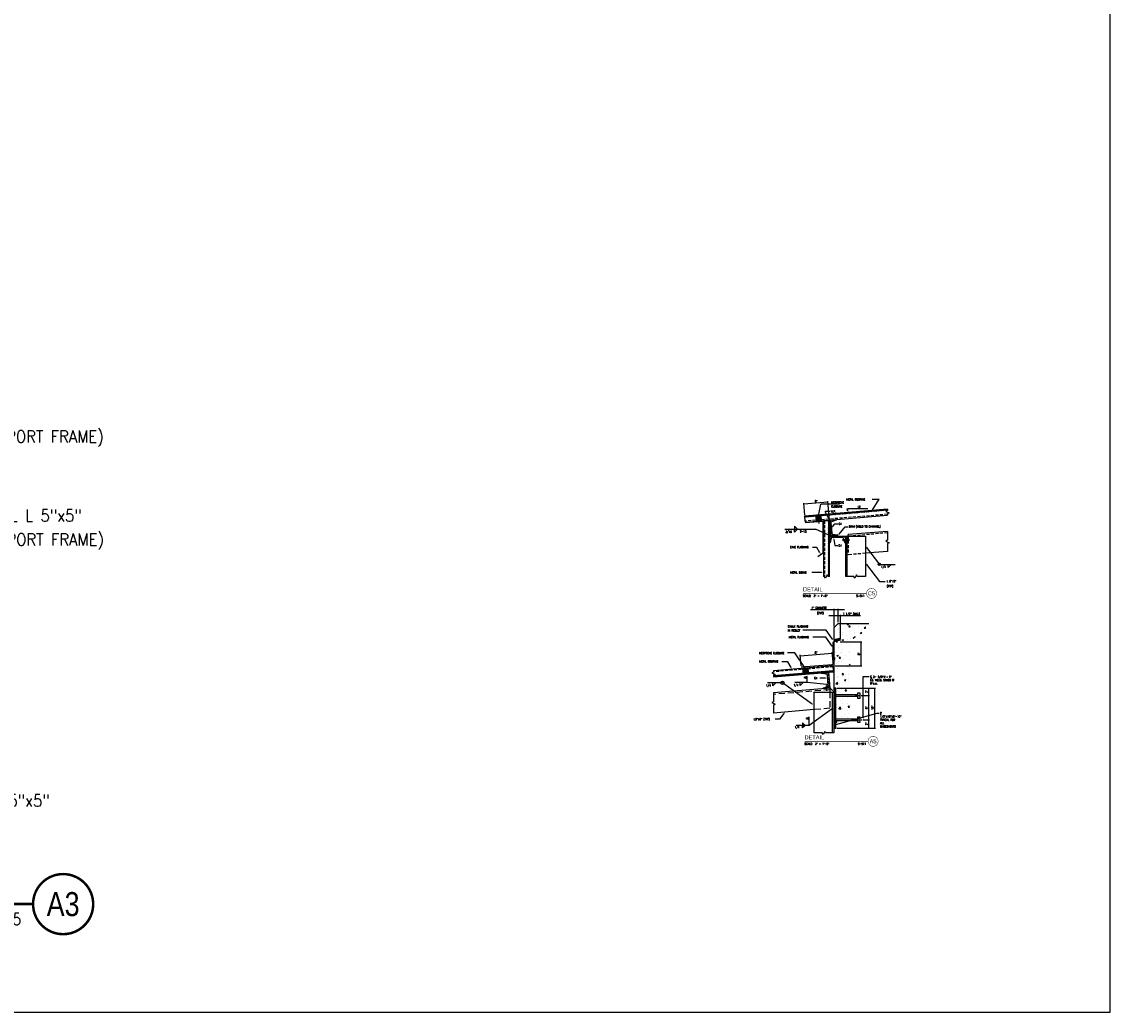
# Model space of a CAD drawing. Header units: inches. Extents: x -9715 to 32893, y -15613 to -1138.
# Tile 341 of 380: x 12573 to 12844, y -6847 to -6600. Entities that reach past the tile are written whole.
import ezdxf
from ezdxf.enums import TextEntityAlignment as Align

# ---------------------------------------------------------------- set-up
doc = ezdxf.new("R2010")
doc.units = ezdxf.units.IN
doc.header["$MEASUREMENT"] = 0
for name, pattern in [('CENTER', [2, 1.25, -0.25, 0.25, -0.25]), ('DASHED', [0.75, 0.5, -0.25]), ('HIDDEN', [0.375, 0.25, -0.125])]:
    doc.linetypes.add(name, pattern=pattern)
doc.layers.get('0').update_dxf_attribs({"color": 252})
doc.layers.get('DEFPOINTS').update_dxf_attribs({"color": 11})
for name, color, linetype in [('S-ANNO-SYMB', 2, 'Continuous'), ('S-ANNO-TEXT', 2, 'Continuous'), ('S1', 2, 'Continuous'), ('S2', 7, 'Continuous'), ('S5', 1, 'Continuous'), ('S6', 1, 'Continuous'), ('S7', 2, 'Continuous')]:
    doc.layers.add(name, color=color, linetype=linetype)
doc.styles.add('125', font='romans.shx', dxfattribs={"width": 0.8, "height": 2})
doc.styles.add('FT', font='ROMANS.shx', dxfattribs={"width": 0.8, "height": 0.125})
doc.styles.add('TT', font='swiss.ttf', dxfattribs={"width": 0.8, "height": 0.25})

# ---------------------------------------------------------------- blocks, each defined once
blk = doc.blocks.new('*X342')
at = {"color": 0}
for p, q in [((3520.9, 2168.6), (3522.2, 2169.9)), ((3521.6, 2160.4), (3531.9, 2170.7)), ((3522.9, 2144.1), (3530.1, 2151.2)), ((3541.3, 2162.4), (3551.2, 2172.3)), ((3554.6, 2166.9), (3560.8, 2173.1)), ((3523.6, 2135.9), (3530.8, 2143.1)), ((3525, 2119.6), (3532.1, 2126.7)), ((3525.7, 2111.4), (3532.8, 2118.6)), ((3527, 2095.1), (3534.1, 2102.3)), ((3527.7, 2087), (3534.8, 2094.1)), ((3532.9, 2074.5), (3543.8, 2085.4)), ((3542.5, 2075.3), (3551.4, 2084.2)), ((3561.8, 2076.9), (3566.7, 2081.7))]:
    blk.add_line(p, q, dxfattribs=at)
blk = doc.blocks.new('*X343')
at = {"color": 0}
for p, q in [((3514.8, 2131.5), (3517.1, 2133.8)), ((3514.8, 2122.7), (3520.8, 2128.7)), ((3514.8, 2118.3), (3520.8, 2124.3)), ((3514.8, 2109.4), (3520.8, 2115.4)), ((3514.8, 2105), (3520.8, 2111)), ((3514.8, 2096.2), (3520.8, 2102.2)), ((3514.8, 2091.8), (3520.8, 2097.8)), ((3514.8, 2082.9), (3520.8, 2088.9)), ((3514.8, 2078.5), (3520.8, 2084.5)), ((3514.8, 2069.7), (3520.8, 2075.7)), ((3514.8, 2065.2), (3520.8, 2071.2)), ((3514.8, 2056.4), (3520.8, 2062.4)), ((3514.8, 2052), (3520.8, 2058)), ((3514.8, 2043.1), (3520.8, 2049.1)), ((3514.8, 2038.7), (3520.8, 2044.7)), ((3514.8, 2029.9), (3520.8, 2035.9)), ((3514.8, 2025.5), (3520.8, 2031.5)), ((3514.8, 2016.6), (3520.8, 2022.6)), ((3514.8, 2012.2), (3520.8, 2018.2)), ((3514.8, 2003.4), (3520.8, 2009.4)), ((3514.8, 1998.9), (3520.8, 2004.9)), ((3514.8, 1990.1), (3520.8, 1996.1)), ((3514.8, 1985.7), (3520.8, 1991.7)), ((3514.8, 1976.8), (3520.8, 1982.8)), ((3514.8, 1972.4), (3520.8, 1978.4)), ((3514.8, 1963.6), (3520.8, 1969.6)), ((3514.8, 1959.2), (3520.8, 1965.2)), ((3514.8, 1950.3), (3520.8, 1956.3)), ((3514.8, 1945.9), (3520.8, 1951.9)), ((3514.8, 1937.1), (3520.8, 1943.1)), ((3514.8, 1932.7), (3520.8, 1938.7)), ((3514.8, 1923.8), (3520.8, 1929.8)), ((3514.8, 1919.4), (3520.8, 1925.4)), ((3514.8, 1910.6), (3520.8, 1916.6)), ((3514.8, 1906.1), (3520.8, 1912.1)), ((3514.8, 1897.3), (3520.8, 1903.3)), ((3514.8, 1892.9), (3520.8, 1898.9)), ((3514.8, 1884), (3520.8, 1890)), ((3514.8, 1879.6), (3520.8, 1885.6)), ((3514.8, 1870.8), (3520.8, 1876.8)), ((3514.8, 1866.4), (3520.8, 1872.4)), ((3514.8, 1857.5), (3520.8, 1863.5)), ((3514.8, 1853.1), (3520.8, 1859.1)), ((3514.8, 1844.3), (3520.8, 1850.3)), ((3514.8, 1839.8), (3520.8, 1845.8)), ((3516.9, 1833.1), (3520.8, 1837)), ((3520.7, 1832.5), (3520.8, 1832.6))]:
    blk.add_line(p, q, dxfattribs=at)
blk = doc.blocks.new('*X346')
at = {"color": 0}
for p, q in [((2690.1, 1837.2), (2690.4, 1837.5)), ((2693.5, 1831.7), (2700.1, 1838.3)), ((2698.3, 1832.1), (2704.9, 1838.7)), ((2707.9, 1832.9), (2714.5, 1839.5)), ((2712.8, 1833.3), (2719.3, 1839.9)), ((2722.4, 1834.1), (2729, 1840.7)), ((2727.2, 1834.5), (2733.8, 1841.1)), ((2736.9, 1835.3), (2743.4, 1841.9)), ((2741.7, 1835.7), (2748.3, 1842.3)), ((2751.3, 1836.5), (2757.9, 1843.1)), ((2756.2, 1836.9), (2762.7, 1843.5)), ((2765.8, 1837.7), (2769.1, 1841.1)), ((2769.1, 1841.1), (2772.4, 1844.3)), ((2770.6, 1838.1), (2777.2, 1844.7)), ((2780.3, 1838.9), (2786.8, 1845.5)), ((2785.1, 1839.3), (2791.7, 1845.9)), ((2794.7, 1840.1), (2801.3, 1846.7)), ((2799.6, 1840.5), (2806.1, 1847.1)), ((2809.2, 1841.3), (2815.8, 1847.9)), ((2814, 1841.7), (2820.6, 1848.3)), ((2823.7, 1842.5), (2830.2, 1849.1)), ((2828.5, 1842.9), (2832.5, 1846.9))]:
    blk.add_line(p, q, dxfattribs=at)
blk = doc.blocks.new('*X347')
at = {"color": 0}
for p, q in [((2833.7, 1848.2), (2835, 1849.5)), ((2838.1, 1843.8), (2844.7, 1850.3)), ((2842.9, 1844.2), (2849.5, 1850.7)), ((2852.6, 1845), (2859.2, 1851.5)), ((2857.4, 1845.4), (2864, 1851.9)), ((2867, 1846.2), (2873.6, 1852.7)), ((2871.9, 1846.6), (2878.4, 1853.1)), ((2881.5, 1847.4), (2888.1, 1853.9)), ((2886.3, 1847.8), (2892.9, 1854.3)), ((2896, 1848.6), (2902.5, 1855.1)), ((2900.8, 1849), (2907.4, 1855.5)), ((2910.4, 1849.8), (2917, 1856.3)), ((2915.3, 1850.2), (2921.8, 1856.7)), ((2924.9, 1851), (2931.5, 1857.6)), ((2929.7, 1851.4), (2936.3, 1858)), ((2939.4, 1852.2), (2945.9, 1858.8)), ((2944.2, 1852.6), (2950.8, 1859.2)), ((2953.8, 1853.4), (2960.4, 1860)), ((2958.6, 1853.8), (2965.2, 1860.4)), ((2968.3, 1854.6), (2974.9, 1861.2)), ((2973.1, 1855), (2979.7, 1861.6)), ((2982.8, 1855.8), (2989.3, 1862.4)), ((2987.6, 1856.2), (2994.1, 1862.8)), ((2997.2, 1857), (3003.8, 1863.6)), ((3002, 1857.4), (3008.6, 1864)), ((3011.7, 1858.2), (3018.3, 1864.8)), ((3016.5, 1858.6), (3023.1, 1865.2)), ((3026.1, 1859.4), (3032.7, 1866)), ((3031, 1859.8), (3037.5, 1866.4)), ((3040.6, 1860.6), (3047.2, 1867.2)), ((3045.4, 1861), (3052, 1867.6)), ((3055.1, 1861.8), (3061.6, 1868.4)), ((3059.9, 1862.2), (3066.5, 1868.8)), ((3069.5, 1863), (3076.1, 1869.6)), ((3074.4, 1863.4), (3080.9, 1870)), ((3084, 1864.2), (3090.6, 1870.8)), ((3088.8, 1864.6), (3095.4, 1871.2)), ((3098.5, 1865.4), (3105, 1872)), ((3103.3, 1865.8), (3109.9, 1872.4)), ((3112.9, 1866.7), (3119.5, 1873.2)), ((3117.7, 1867.1), (3124.3, 1873.6)), ((3127.4, 1867.9), (3134, 1874.4)), ((3132.2, 1868.3), (3138.8, 1874.8)), ((3141.9, 1869.1), (3148.4, 1875.6)), ((3146.7, 1869.5), (3153.2, 1876)), ((3156.3, 1870.3), (3162.9, 1876.8)), ((3161.1, 1870.7), (3167.7, 1877.2)), ((3170.8, 1871.5), (3177.3, 1878)), ((3175.6, 1871.9), (3181.6, 1877.8))]:
    blk.add_line(p, q, dxfattribs=at)
blk = doc.blocks.new('*X349')
at = {"color": 0}
for p, q in [((3480.9, 1297.7), (3481.3, 1298.1)), ((3493.3, 1292.4), (3500.6, 1299.7)), ((3500.9, 1291.2), (3510.2, 1300.5)), ((3514.6, 1287.2), (3522.5, 1295.2)), ((3516.1, 1279.9), (3523.2, 1287)), ((3517.4, 1263.5), (3524.6, 1270.7)), ((3518.1, 1255.4), (3525.3, 1262.5)), ((3519.5, 1239.1), (3526.6, 1246.2)), ((3491.9, 1202.6), (3498.9, 1209.6)), ((3511.2, 1204.2), (3528.6, 1221.7)), ((3520.2, 1230.9), (3527.3, 1238)), ((3520.8, 1205), (3529.3, 1213.6))]:
    blk.add_line(p, q, dxfattribs=at)
blk = doc.blocks.new('*X348')
at = {"color": 0}
for p, q in [((3471.6, 1297.3), (3478.2, 1303.8)), ((3476.5, 1297.7), (3483, 1304.2)), ((3486.1, 1298.5), (3492.7, 1305.1)), ((3490.9, 1298.9), (3497.5, 1305.5)), ((3500.6, 1299.7), (3507.1, 1306.3)), ((3505.4, 1300.1), (3511.9, 1306.7)), ((3515, 1300.9), (3521.6, 1307.5)), ((3519.8, 1301.3), (3526.4, 1307.9)), ((3529.5, 1302.1), (3536.1, 1308.7)), ((3534.3, 1302.5), (3540.9, 1309.1)), ((3544, 1303.3), (3550.5, 1309.9)), ((3548.8, 1303.7), (3551.3, 1306.2)), ((3196.8, 1274.4), (3203.4, 1280.9)), ((3201.6, 1274.8), (3208.2, 1281.3)), ((3211.3, 1275.6), (3217.9, 1282.2)), ((3216.1, 1276), (3222.7, 1282.6)), ((3225.8, 1276.8), (3232.3, 1283.4)), ((3230.6, 1277.2), (3237.1, 1283.8)), ((3240.2, 1278), (3246.8, 1284.6)), ((3245, 1278.4), (3251.6, 1285)), ((3254.7, 1279.2), (3261.2, 1285.8)), ((3259.5, 1279.6), (3266.1, 1286.2)), ((3269.1, 1280.4), (3275.7, 1287)), ((3274, 1280.8), (3280.5, 1287.4)), ((3283.6, 1281.6), (3290.2, 1288.2)), ((3288.4, 1282), (3295, 1288.6)), ((3298.1, 1282.8), (3304.6, 1289.4)), ((3302.9, 1283.2), (3309.5, 1289.8)), ((3312.5, 1284), (3319.1, 1290.6)), ((3317.4, 1284.4), (3323.9, 1291)), ((3327, 1285.2), (3333.6, 1291.8)), ((3331.8, 1285.6), (3338.4, 1292.2)), ((3341.5, 1286.4), (3348, 1293)), ((3346.3, 1286.8), (3352.9, 1293.4)), ((3355.9, 1287.6), (3362.5, 1294.2)), ((3360.7, 1288), (3367.3, 1294.6)), ((3370.4, 1288.8), (3377, 1295.4)), ((3375.2, 1289.2), (3381.8, 1295.8)), ((3384.9, 1290), (3391.4, 1296.6)), ((3389.7, 1290.4), (3396.2, 1297)), ((3399.3, 1291.3), (3405.9, 1297.8)), ((3404.1, 1291.7), (3410.7, 1298.2)), ((3413.8, 1292.5), (3420.3, 1299)), ((3418.6, 1292.9), (3425.2, 1299.4)), ((3428.2, 1293.7), (3434.8, 1300.2)), ((3433.1, 1294.1), (3439.6, 1300.6)), ((3442.7, 1294.9), (3449.3, 1301.4)), ((3447.5, 1295.3), (3454.1, 1301.8)), ((3457.2, 1296.1), (3463.7, 1302.6)), ((3462, 1296.5), (3468.6, 1303))]:
    blk.add_line(p, q, dxfattribs=at)
blk = doc.blocks.new('*X350')
at = {"color": 0}
for p, q in [((2867.2, 944.8), (2874.2, 951.7)), ((2867.2, 940.4), (2878.6, 951.7)), ((2867.2, 931.5), (2879.2, 943.5)), ((2867.2, 927.1), (2879.2, 939.1)), ((2867.2, 918.3), (2879.2, 930.3)), ((2867.2, 913.9), (2879.2, 925.9)), ((2867.2, 905), (2879.2, 917)), ((2867.2, 900.6), (2879.2, 912.6)), ((2867.2, 891.8), (2879.2, 903.8)), ((2867.2, 887.3), (2879.2, 899.3)), ((2867.2, 878.5), (2879.2, 890.5)), ((2867.2, 874.1), (2879.2, 886.1)), ((2867.2, 865.2), (2879.2, 877.2)), ((2867.2, 860.8), (2879.2, 872.8)), ((2867.2, 852), (2879.2, 864)), ((2867.2, 847.6), (2879.2, 859.6)), ((2867.2, 838.7), (2879.2, 850.7)), ((2867.2, 834.3), (2879.2, 846.3)), ((2867.2, 825.5), (2879.2, 837.5)), ((2867.2, 821.1), (2879.2, 833.1)), ((2867.2, 812.2), (2879.2, 824.2)), ((2867.2, 807.8), (2879.2, 819.8)), ((2867.2, 799), (2879.2, 811)), ((2867.2, 794.5), (2879.2, 806.5)), ((2867.2, 785.7), (2879.2, 797.7)), ((2867.2, 781.3), (2879.2, 793.3)), ((2867.2, 772.4), (2879.2, 784.4)), ((2867.2, 768), (2879.2, 780)), ((2867.2, 759.2), (2879.2, 771.2)), ((2867.2, 754.8), (2879.2, 766.8)), ((2867.2, 745.9), (2879.2, 757.9)), ((2867.2, 741.5), (2879.2, 753.5)), ((2867.2, 732.7), (2879.2, 744.7)), ((2867.2, 728.2), (2879.2, 740.2)), ((2867.2, 719.4), (2879.2, 731.4)), ((2867.2, 715), (2879.2, 727)), ((2872.8, 711.7), (2879.2, 718.1)), ((2877.2, 711.7), (2879.2, 713.7))]:
    blk.add_line(p, q, dxfattribs=at)
blk = doc.blocks.new('*X351')
at = {"color": 0}
for p, q in [((2889.21875, 1260.3125), (2889.21875, 1260.3125)), ((2889.53125, 1260.3125), (2889.53125, 1260.3125)), ((2889.6875, 1260), (2889.6875, 1260)), ((2889.6875, 1257.5), (2889.6875, 1257.5)), ((2889.84375, 1260.3125), (2889.84375, 1260.3125)), ((2889.84375, 1259.6875), (2889.84375, 1259.6875)), ((2889.84375, 1259.0625), (2889.84375, 1259.0625)), ((2889.84375, 1258.4375), (2889.84375, 1258.4375)), ((2889.84375, 1257.8125), (2889.84375, 1257.8125)), ((2890, 1260), (2890, 1260)), ((2890, 1259.375), (2890, 1259.375)), ((2890, 1258.75), (2890, 1258.75)), ((2890, 1258.125), (2890, 1258.125)), ((2890.15625, 1260.3125), (2890.15625, 1260.3125)), ((2890.15625, 1259.6875), (2890.15625, 1259.6875)), ((2890.15625, 1259.0625), (2890.15625, 1259.0625)), ((2890.15625, 1258.4375), (2890.15625, 1258.4375)), ((2890.15625, 1257.8125), (2890.15625, 1257.8125)), ((2890.3125, 1260.625), (2890.3125, 1260.625)), ((2890.3125, 1260), (2890.3125, 1260)), ((2890.3125, 1259.375), (2890.3125, 1259.375)), ((2890.3125, 1258.75), (2890.3125, 1258.75)), ((2890.3125, 1258.125), (2890.3125, 1258.125)), ((2890.46875, 1260.3125), (2890.46875, 1260.3125)), ((2890.46875, 1259.6875), (2890.46875, 1259.6875)), ((2890.46875, 1259.0625), (2890.46875, 1259.0625)), ((2890.46875, 1258.4375), (2890.46875, 1258.4375)), ((2890.46875, 1257.8125), (2890.46875, 1257.8125)), ((2890.625, 1260.625), (2890.625, 1260.625)), ((2890.625, 1260), (2890.625, 1260)), ((2890.625, 1259.375), (2890.625, 1259.375)), ((2890.625, 1258.75), (2890.625, 1258.75)), ((2890.625, 1258.125), (2890.625, 1258.125)), ((2890.78125, 1260.3125), (2890.78125, 1260.3125)), ((2890.78125, 1259.6875), (2890.78125, 1259.6875)), ((2890.78125, 1259.0625), (2890.78125, 1259.0625)), ((2890.78125, 1258.4375), (2890.78125, 1258.4375)), ((2890.78125, 1257.8125), (2890.78125, 1257.8125)), ((2890.9375, 1260.625), (2890.9375, 1260.625)), ((2890.9375, 1260), (2890.9375, 1260)), ((2890.9375, 1259.375), (2890.9375, 1259.375)), ((2890.9375, 1258.75), (2890.9375, 1258.75)), ((2890.9375, 1258.125), (2890.9375, 1258.125)), ((2891.09375, 1260.3125), (2891.09375, 1260.3125)), ((2891.09375, 1259.6875), (2891.09375, 1259.6875)), ((2891.09375, 1259.0625), (2891.09375, 1259.0625)), ((2891.09375, 1258.4375), (2891.09375, 1258.4375)), ((2891.09375, 1257.8125), (2891.09375, 1257.8125)), ((2891.25, 1260.625), (2891.25, 1260.625)), ((2891.25, 1260), (2891.25, 1260)), ((2891.25, 1259.375), (2891.25, 1259.375)), ((2891.25, 1258.75), (2891.25, 1258.75)), ((2891.25, 1258.125), (2891.25, 1258.125)), ((2891.40625, 1260.3125), (2891.40625, 1260.3125)), ((2891.40625, 1259.6875), (2891.40625, 1259.6875)), ((2891.40625, 1259.0625), (2891.40625, 1259.0625)), ((2891.40625, 1258.4375), (2891.40625, 1258.4375)), ((2891.5625, 1260.625), (2891.5625, 1260.625)), ((2891.5625, 1260), (2891.5625, 1260)), ((2891.5625, 1259.375), (2891.5625, 1259.375)), ((2891.5625, 1258.75), (2891.5625, 1258.75)), ((2891.5625, 1258.125), (2891.5625, 1258.125)), ((2891.71875, 1260.9375), (2891.71875, 1260.9375)), ((2891.71875, 1260.3125), (2891.71875, 1260.3125)), ((2891.71875, 1259.6875), (2891.71875, 1259.6875)), ((2891.71875, 1259.0625), (2891.71875, 1259.0625)), ((2891.71875, 1258.4375), (2891.71875, 1258.4375)), ((2891.875, 1260.625), (2891.875, 1260.625)), ((2891.875, 1260), (2891.875, 1260)), ((2891.875, 1259.375), (2891.875, 1259.375)), ((2891.875, 1258.75), (2891.875, 1258.75)), ((2891.875, 1258.125), (2891.875, 1258.125)), ((2892.03125, 1260.9375), (2892.03125, 1260.9375)), ((2892.03125, 1260.3125), (2892.03125, 1260.3125)), ((2892.03125, 1259.6875), (2892.03125, 1259.6875)), ((2892.03125, 1259.0625), (2892.03125, 1259.0625)), ((2892.03125, 1258.4375), (2892.03125, 1258.4375)), ((2892.1875, 1260.625), (2892.1875, 1260.625)), ((2892.1875, 1260), (2892.1875, 1260)), ((2892.1875, 1259.375), (2892.1875, 1259.375)), ((2892.1875, 1258.75), (2892.1875, 1258.75)), ((2892.1875, 1258.125), (2892.1875, 1258.125)), ((2892.34375, 1259.6875), (2892.34375, 1259.6875)), ((2892.34375, 1259.0625), (2892.34375, 1259.0625)), ((2892.34375, 1258.4375), (2892.34375, 1258.4375)), ((2892.5, 1259.375), (2892.5, 1259.375)), ((2892.5, 1258.75), (2892.5, 1258.75)), ((2892.65625, 1258.4375), (2892.65625, 1258.4375))]:
    blk.add_line(p, q, dxfattribs=at)
blk = doc.blocks.new('*X352')
at = {"color": 0}
for p, q in [((2901.1, 1384.8), (2901.1, 1384.8)), ((2947.8, 1392.5), (2954.7, 1395.1)), ((2947.8, 1392.5), (2954.3, 1388.1)), ((2954.3, 1388.1), (2956.7, 1395.1)), ((2956.9, 1376.8), (2963.2, 1384.3)), ((2956.9, 1376.8), (2964.7, 1376.1)), ((2964.7, 1376.1), (2963.2, 1384.3)), ((2968.6, 1394.5), (2968.6, 1394.5)), ((2980, 1374.5), (2980, 1374.5)), ((3012.5, 1378.8), (3012.5, 1378.8)), ((3050.1, 1368.7), (3056.4, 1376.1)), ((3057.9, 1368), (3056.4, 1376.1)), ((3061.7, 1385.3), (3061.7, 1385.3)), ((2893.5, 1357.9), (2893.5, 1357.9)), ((2897.9, 1363.7), (2897.9, 1363.7)), ((2899.5, 1341.5), (2899.5, 1341.5)), ((2916.7, 1330.6), (2916.7, 1330.6)), ((2920.9, 1340.5), (2920.9, 1340.5)), ((2945.8, 1323.2), (2945.8, 1323.2)), ((2962.9, 1355), (2962.9, 1355)), ((2965.4, 1308), (2965.4, 1308)), ((2967, 1351.3), (2967, 1351.3)), ((2978.3, 1327.5), (2978.3, 1327.5)), ((2984.2, 1308.9), (2994.4, 1319.5)), ((2984.2, 1308.9), (2984.5, 1308.9)), ((2990.3, 1337.5), (2990.3, 1337.5)), ((2992.5, 1343.6), (2992.5, 1343.6)), ((2995, 1314), (2994.4, 1319.5)), ((3025.4, 1340.1), (3034.5, 1343.6)), ((3025.4, 1340.1), (3031.9, 1335.8)), ((3027.5, 1334), (3027.5, 1334)), ((3031.9, 1335.8), (3034.5, 1343.6)), ((3032.3, 1352), (3032.3, 1352)), ((3033.7, 1360.4), (3033.7, 1360.4)), ((3050.1, 1368.7), (3057.9, 1368)), ((2881.7, 1287.2), (2885.4, 1291.6)), ((2881.7, 1287.2), (2889.5, 1286.5)), ((2889.5, 1286.5), (2888.4, 1292.4)), ((2896.3, 1255), (2896.3, 1255)), ((2911.6, 1272), (2911.6, 1272)), ((2916.2, 1298.2), (2925.3, 1301.7)), ((2916.2, 1298.2), (2922.7, 1293.8)), ((2921.7, 1243.6), (2921.7, 1243.6)), ((2922.7, 1293.8), (2925.3, 1301.7)), ((2937, 1288.9), (2937, 1288.9)), ((2944.1, 1276.3), (2944.1, 1276.3)), ((2947.8, 1302.1), (2947.8, 1302.1)), ((2963.8, 1264.7), (2963.8, 1264.7)), ((2867.2, 1187), (2872.8, 1192.9)), ((2867.2, 1181.6), (2874.3, 1180.5)), ((2869.7, 1207.9), (2869.7, 1207.9)), ((2874.3, 1180.5), (2872.8, 1192.8)), ((2875.7, 1173.7), (2875.7, 1173.7)), ((2877.4, 1220.7), (2877.4, 1220.7)), ((2884.6, 1203.9), (2893.7, 1207.4)), ((2884.6, 1203.9), (2891, 1199.6)), ((2891, 1199.6), (2893.7, 1207.4)), ((2894.7, 1211.7), (2894.7, 1211.7)), ((2899.7, 1189.4), (2906, 1196.9)), ((2899.7, 1189.4), (2907.5, 1188.7)), ((2907.5, 1188.7), (2906, 1196.9)), ((2909.9, 1225), (2909.9, 1225)), ((2911.7, 1222.5), (2911.7, 1222.5)), ((2925, 1180.2), (2925, 1180.2)), ((2939.1, 1205), (2939.1, 1205)), ((2959.2, 1231.5), (2959.2, 1231.5)), ((2960.7, 1178.2), (2960.7, 1178.2)), ((2962.3, 1221.4), (2962.3, 1221.4)), ((2871.6, 1124.4), (2871.6, 1124.4)), ((2885.8, 1156.4), (2885.8, 1156.4)), ((2890.8, 1128.9), (2890.8, 1128.9)), ((2891.6, 1125.1), (2891.6, 1125.1)), ((2893.2, 1168.4), (2893.2, 1168.4)), ((2916.3, 1166), (2916.3, 1166)), ((2947.4, 1137.5), (2947.4, 1137.5)), ((2955.2, 1153.5), (2955.2, 1153.5)), ((2959.1, 1134.9), (2959.1, 1134.9)), ((2962.2, 1151.6), (2966.1, 1153.1)), ((2962.2, 1151.6), (2966.1, 1148.9)), ((2880, 1034.1), (2890.1, 1044.7)), ((2887.9, 1072.5), (2887.9, 1072.5)), ((2890, 1081.9), (2890, 1081.9)), ((2891.5, 1032.3), (2890.1, 1044.7)), ((2917.8, 1091.6), (2924, 1099.1)), ((2917.8, 1091.6), (2925.5, 1090.9)), ((2921.3, 1079), (2921.3, 1079)), ((2925.5, 1090.9), (2924, 1099.1)), ((2929.9, 1087), (2929.9, 1087)), ((2930.5, 1057.3), (2939.7, 1060.8)), ((2930.5, 1057.3), (2937, 1053)), ((2937, 1053), (2939.7, 1060.8)), ((2938.7, 1088.4), (2938.7, 1088.4)), ((2955.9, 1048.3), (2955.9, 1048.3)), ((2957.3, 1069.6), (2957.3, 1069.6)), ((2957.5, 1091.6), (2957.5, 1091.6)), ((2880, 1034.1), (2891.5, 1032.4)), ((2886.8, 995.3), (2886.8, 995.3)), ((2888.4, 1038.6), (2888.4, 1038.6)), ((2902.8, 990.2), (2902.8, 990.2)), ((2904, 1020.9), (2904, 1020.9)), ((2904.5, 1037.2), (2904.5, 1037.2)), ((2915.9, 1001.4), (2915.9, 1001.4)), ((2935.8, 993.8), (2942.1, 1001.3)), ((2935.8, 993.8), (2943.6, 993.2)), ((2937, 1041.5), (2937, 1041.5)), ((2943.6, 993.2), (2942.1, 1001.3)), ((2952, 996.7), (2952, 996.7)), ((2954.3, 1005.1), (2954.3, 1005.1)), ((2885.2, 952), (2885.2, 952)), ((2906.1, 937.1), (2906.1, 937.1)), ((2917.8, 945.4), (2917.8, 945.4)), ((2920.9, 914.3), (2920.9, 914.3)), ((2947.1, 972.8), (2947.1, 972.8)), ((2948.1, 951.6), (2948.1, 951.6)), ((2951.2, 918.5), (2951.2, 918.5)), ((2882.1, 865.5), (2882.1, 865.5)), ((2883.6, 894.1), (2883.6, 894.1)), ((2883.7, 908.8), (2883.7, 908.8)), ((2897.2, 886), (2907.3, 896.5)), ((2897.2, 886), (2908.8, 884.2)), ((2908.8, 884.2), (2907.3, 896.5)), ((2922.3, 885.5), (2922.3, 885.5)), ((2931.5, 853.7), (2931.5, 853.7)), ((2949.6, 875.2), (2949.6, 875.2)), ((2953.8, 896.1), (2960.1, 903.5)), ((2953.8, 896.1), (2961.6, 895.4)), ((2961.6, 895.4), (2960.1, 903.5)), ((2964.1, 857.9), (2964.1, 857.9)), ((2965.7, 904.9), (2965.7, 904.9)), ((2879.2, 807.2), (2884.9, 813.9)), ((2879.2, 806.4), (2886.4, 805.7)), ((2886.4, 805.7), (2884.9, 813.9)), ((2897.3, 802.4), (2897.3, 802.4)), ((2915.5, 836.8), (2915.5, 836.8)), ((2924.4, 801.6), (2924.4, 801.6)), ((2929.9, 806.7), (2929.9, 806.7)), ((2946.4, 788.7), (2946.4, 788.7)), ((2946.7, 808.2), (2946.7, 808.2)), ((2947.9, 814.4), (2951.4, 812.1)), ((2948, 831.9), (2948, 831.9)), ((2951.4, 812.1), (2952.1, 814.4)), ((2871.1, 753), (2871.1, 753)), ((2895.7, 755.4), (2895.7, 755.4))]:
    blk.add_line(p, q, dxfattribs=at)
blk = doc.blocks.new('T-BULB_R')
at = {"const_width": 0.02604}
for points in [[(0.625, 0, 1), (0, 0, 1)], [(0.625, 0, -1), (0, 0, -1)]]:
    blk.add_lwpolyline(points, format="xyb", dxfattribs=at)
at = {"style": 'TT', "width": 0.8}
blk.add_attdef('SECTION_#', text='', height=0.25, dxfattribs=at).set_placement((0.3125, 0), align=Align.MIDDLE)
at = {"style": 'FT', "width": 0.8}
blk.add_attdef('SHEET_FROM', text='', height=0.125, dxfattribs=at).set_placement((-0.125, -0.21875), align=Align.RIGHT)
blk = doc.blocks.new('SECTION_INFO')
at = {"style": 'TT', "width": 0.8}
blk.add_attdef('SECTION_TITLE', text='', height=0.25, dxfattribs=at).set_placement((0, 0.375), align=Align.TOP_LEFT)
at = {"style": 'FT', "width": 0.8}
blk.add_attdef('SCALE', (0, -0.21875), '', height=0.125, dxfattribs=at)

msp = doc.modelspace()

# ---------------------------------------------------------------- linework, layer by layer
at = {"color": 2}
for p, q in [((12776.05148, -6754.25406), (12776.167, -6754.72976)), ((12776.0638, -6754.30477), (12776.64822, -6754.16284)), ((12776.64822, -6754.16284), (12776.75143, -6754.58783))]:
    msp.add_line(p, q, dxfattribs=at)
at = {"color": 1}
for p, q in [((12776.0638, -6754.30477), (12776.75143, -6754.58783)), ((12776.64822, -6754.16284), (12776.167, -6754.72976))]:
    msp.add_line(p, q, dxfattribs=at)
at = {"layer": 'DEFPOINTS'}
msp.add_lwpolyline([(12153.42982, -6847.47471), (12844.40346, -6847.47471), (12844.40346, -6352.94828), (12153.42982, -6352.94828)], close=True, dxfattribs=at)
at = {"layer": 'S-ANNO-SYMB'}
for points, const_width in [([(12767.74815, -6742.90629), (12783.58972, -6742.90629)], 0.112), ([(12768.13552, -6779.84216), (12783.97709, -6779.84216)], 0.112), ([(12480.58153, -6820.48389), (12575.63099, -6820.48389)], 0.672)]:
    msp.add_lwpolyline(points, dxfattribs=dict(at, const_width=const_width))
at = {"layer": 'S1', "color": 2}
for p, q in [((12775.4213, -6751.49115), (12776.4213, -6750.49115)), ((12775.4213, -6751.49115), (12775.4213, -6754.4071)), ((12784.13639, -6750.49115), (12776.4213, -6750.49115)), ((12775.4213, -6754.4071), (12776.88719, -6754.05111)), ((12776.88719, -6754.05111), (12777.01994, -6754.59772)), ((12777.01994, -6754.59772), (12775.4213, -6754.98595)), ((12775.4213, -6754.98595), (12775.4213, -6766.5939)), ((12775.4213, -6776.5939), (12775.4213, -6777.75559))]:
    msp.add_line(p, q, dxfattribs=at)
msp.add_arc((12775.28991, -6754.64703), 0.36837, 322.3745604, 48.087485, dxfattribs=at)
at = {"layer": 'S2', "color": 2}
for p, q in [((12788.79934, -6721.91384), (12768.21945, -6723.62883)), ((12768.32326, -6724.87452), (12768.21945, -6723.62883)), ((12768.34402, -6725.12365), (12788.79934, -6723.41904)), ((12774.3233, -6724.62538), (12776.03839, -6724.4829)), ((12774.65444, -6728.61165), (12774.3233, -6724.62538)), ((12776.03839, -6724.4829), (12776.04321, -6724.54093)), ((12768.32326, -6724.87452), (12768.34402, -6725.12365)), ((12774.0733, -6724.78363), (12772.8233, -6724.78363)), ((12772.8233, -6724.78363), (12772.8233, -6738.67003)), ((12774.0733, -6724.78363), (12774.0733, -6738.67003)), ((12774.3233, -6724.78363), (12774.0733, -6724.78363)), ((12774.3233, -6738.68106), (12774.3233, -6724.78363)), ((12774.70082, -6725.29246), (12774.91672, -6727.89142)), ((12775.95839, -6724.66979), (12774.87045, -6725.03474)), ((12774.3233, -6728.61165), (12778.3233, -6728.61165)), ((12774.3233, -6730.33265), (12774.3233, -6728.61165)), ((12774.77655, -6729.12304), (12774.50292, -6730.23746)), ((12776.36954, -6728.46917), (12774.65444, -6728.61165)), ((12777.62726, -6728.93265), (12775.01934, -6728.93265)), ((12775.12655, -6728.11762), (12776.2598, -6728.29805)), ((12778.14367, -6730.23746), (12777.87004, -6729.12304)), ((12778.3233, -6728.61165), (12778.3233, -6730.33265)), ((12774.38153, -6730.33265), (12774.3233, -6730.33265)), ((12778.3233, -6730.33265), (12778.26507, -6730.33265)), ((12775.19397, -6761.00489), (12760.35833, -6762.2412)), ((12775.19397, -6761.00489), (12775.29778, -6762.25058))]:
    msp.add_line(p, q, dxfattribs=at)
at = {"layer": 'S2', "color": 2, "linetype": 'Continuous'}
msp.add_line((12788.79934, -6722.16471), (12768.24022, -6723.87797), dxfattribs=at)
at = {"layer": 'S2', "color": 1, "linetype": 'HIDDEN', "ltscale": 3}
for p, q in [((12788.79934, -6723.16818), (12768.32326, -6724.87452)), ((12773.0733, -6724.78363), (12773.0733, -6738.67003)), ((12788.79934, -6727.80921), (12778.98341, -6728.6272)), ((12778.98341, -6728.61165), (12778.98341, -6733.26826)), ((12783.3233, -6732.9066), (12778.98341, -6733.26826)), ((12775.21422, -6761.25407), (12760.35833, -6762.49206))]:
    msp.add_line(p, q, dxfattribs=at)
at = {"layer": 'S2', "color": 5}
for p, q in [((12772.18401, -6723.54932), (12770.91543, -6723.65504)), ((12770.91543, -6723.65504), (12771.01924, -6724.90072)), ((12772.18401, -6723.54932), (12772.28782, -6724.795)), ((12771.01924, -6724.90072), (12772.28782, -6724.795)), ((12768.92776, -6761.52708), (12767.65918, -6761.63279)), ((12767.65918, -6761.63279), (12767.76299, -6762.87848)), ((12768.92776, -6761.52708), (12769.03156, -6762.77276)), ((12767.76299, -6762.87848), (12769.03156, -6762.77276))]:
    msp.add_line(p, q, dxfattribs=at)
at = {"layer": 'S2', "color": 1}
for p, q in [((12771.5744, -6724.2373), (12771.67956, -6725.44502)), ((12774.0733, -6724.93043), (12774.22009, -6724.78363)), ((12774.0733, -6725.11457), (12774.3233, -6724.86457)), ((12774.0733, -6725.48285), (12774.3233, -6725.23285)), ((12774.0733, -6725.667), (12774.3233, -6725.417)), ((12774.0733, -6726.03528), (12774.3233, -6725.78528)), ((12774.0733, -6726.21942), (12774.3233, -6725.96942)), ((12776.36471, -6728.41114), (12776.36954, -6728.46917)), ((12777.52153, -6729.55173), (12779.4248, -6729.55173)), ((12768.31814, -6762.21505), (12768.39564, -6763.14508)), ((12773.51835, -6765.94006), (12773.63899, -6767.2618))]:
    msp.add_line(p, q, dxfattribs=at)
at = {"layer": 'S2', "color": 3}
for p, q in [((12768.31221, -6725.2546), (12772.61014, -6724.89644)), ((12772.67783, -6724.95872), (12772.67783, -6732.74721)), ((12778.3233, -6728.61165), (12783.3233, -6728.61165)), ((12778.3233, -6729.2031), (12778.3233, -6738.67003)), ((12778.6983, -6728.61165), (12778.6983, -6738.67003)), ((12788.79934, -6727.43291), (12778.98341, -6728.2509)), ((12778.98341, -6728.61165), (12778.98341, -6728.2509)), ((12783.3233, -6728.61165), (12783.3233, -6738.67003)), ((12788.79934, -6732.45024), (12783.3233, -6732.90658)), ((12772.58105, -6732.94475), (12771.46935, -6733.80698)), ((12774.42345, -6766.58817), (12760.35833, -6767.76026)), ((12770.4213, -6767.53427), (12775.4213, -6767.53427)), ((12770.4213, -6767.53427), (12770.4213, -6777.75559)), ((12774.42345, -6766.58817), (12774.42345, -6767.53427)), ((12775.0463, -6767.53427), (12775.0463, -6777.75559)), ((12770.4213, -6771.93901), (12760.35833, -6772.77759))]:
    msp.add_line(p, q, dxfattribs=at)
at = {"layer": 'S2', "color": 1, "linetype": 'DASHED', "ltscale": 3}
for p, q in [((12774.45459, -6766.96187), (12760.35833, -6768.13656)), ((12774.42345, -6767.53427), (12774.42345, -6771.6055)), ((12774.42345, -6771.6055), (12770.4213, -6771.93901))]:
    msp.add_line(p, q, dxfattribs=at)
at = {"layer": 'S2', "color": 4}
for p, q in [((12781.4213, -6767.75015), (12781.9213, -6767.75015)), ((12781.4213, -6769.12515), (12781.4213, -6767.75015)), ((12781.9213, -6767.75015), (12781.9213, -6769.12515)), ((12775.9213, -6768.18765), (12781.4213, -6768.18765)), ((12781.4213, -6768.68765), (12775.9213, -6768.68765)), ((12781.9213, -6769.12515), (12781.4213, -6769.12515)), ((12775.9213, -6774.18765), (12781.4213, -6774.18765)), ((12781.4213, -6774.68765), (12775.9213, -6774.68765)), ((12781.4213, -6773.75015), (12781.9213, -6773.75015)), ((12781.4213, -6775.12515), (12781.4213, -6773.75015)), ((12781.9213, -6775.12515), (12781.4213, -6775.12515)), ((12781.9213, -6773.75015), (12781.9213, -6775.12515))]:
    msp.add_line(p, q, dxfattribs=at)
at = {"layer": 'S2', "color": 1}
for points in [[(12788.79934, -6721.91384), (12788.79934, -6722.23035), (12788.39449, -6722.43277), (12789.20419, -6722.83762), (12788.79934, -6723.04005), (12788.79934, -6723.41904)], [(12788.79934, -6727.43291), (12788.79934, -6729.64963), (12788.39449, -6729.85205), (12789.20419, -6730.2569), (12788.79934, -6730.45933), (12788.79934, -6732.45024)], [(12774.3233, -6738.67003), (12773.95129, -6738.67003), (12773.74887, -6738.26518), (12773.34402, -6739.07488), (12773.14159, -6738.67003), (12772.8233, -6738.67003)], [(12783.3233, -6738.67003), (12781.26973, -6738.67003), (12781.06731, -6738.26518), (12780.66245, -6739.07488), (12780.46003, -6738.67003), (12778.3233, -6738.67003)], [(12760.35833, -6762.2412), (12760.35833, -6762.5577), (12759.95348, -6762.76013), (12760.76318, -6763.16498), (12760.35833, -6763.3674), (12760.35833, -6763.7464)], [(12760.35833, -6767.76026), (12760.35833, -6769.97698), (12759.95348, -6770.17941), (12760.76318, -6770.58426), (12760.35833, -6770.78668), (12760.35833, -6772.77759)], [(12775.4213, -6777.75559), (12773.36773, -6777.75559), (12773.16531, -6777.35073), (12772.76046, -6778.16044), (12772.55803, -6777.75559), (12770.4213, -6777.75559)]]:
    msp.add_lwpolyline(points, dxfattribs=at)
at = {"layer": 'S2', "color": 4}
msp.add_lwpolyline([(12767.27265, -6761.27697), (12775.04341, -6760.6294, 0.390066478), (12775.27265, -6760.38027), (12775.27265, -6755.14351, -0.346036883), (12775.46365, -6754.90057), (12776.83965, -6754.56641), (12776.87218, -6754.17872)], format="xyb", dxfattribs=at)
at = {"layer": 'S2', "color": 2}
msp.add_lwpolyline([(12760.35833, -6763.7464), (12775.31854, -6762.49971), (12775.29778, -6762.25058), (12760.35833, -6763.49553)], dxfattribs=at)
msp.add_lwpolyline([(12774.42345, -6766.58817), (12772.70836, -6766.73064), (12772.70354, -6766.67261, -0.345327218), (12772.78836, -6766.54376), (12773.8763, -6766.17881, 0.345327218), (12774.04593, -6765.92109), (12773.83003, -6763.32213, 0.345327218), (12773.6202, -6763.09593), (12772.48695, -6762.9155, -0.345327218), (12772.38204, -6762.8024), (12772.37721, -6762.74437), (12774.09231, -6762.6019)], format="xyb", close=True, dxfattribs=at)
at = {"layer": 'S2', "color": 3}
msp.add_lwpolyline([(12775.4213, -6776.5939), (12775.9213, -6776.5939), (12775.9213, -6766.5939), (12775.4213, -6766.5939)], close=True, dxfattribs=at)
at = {"layer": 'S2', "color": 2}
for centre, radius, start, end in [((12775.91864, -6724.55128), 0.125, 288.543999, 4.7487458), ((12774.94996, -6725.27176), 0.25, 108.543999, 184.7487458), ((12775.01934, -6729.18265), 0.25, 90, 166.2047468), ((12775.16586, -6727.87073), 0.25, 184.7487458, 260.9534927), ((12776.24014, -6728.42149), 0.125, 4.7487458, 80.9534927), ((12777.62726, -6729.18265), 0.25, 13.7952532, 90), ((12774.38153, -6730.20765), 0.125, 270, 346.2047468), ((12778.26507, -6730.20765), 0.125, 193.7952532, 270)]:
    msp.add_arc(centre, radius, start, end, dxfattribs=at)
at = {"layer": 'S2', "color": 3}
for centre, radius, start, end in [((12772.61533, -6724.95872), 0.0625, 360, 94.7636417), ((12772.42783, -6732.74721), 0.25, 307.796763, 0)]:
    msp.add_arc(centre, radius, start, end, dxfattribs=at)
for points in [[(12770.91543, -6723.65504), (12772.18401, -6723.54932), (12771.01924, -6724.90072), (12772.28782, -6724.795)], [(12767.65918, -6761.63279), (12768.92776, -6761.52708), (12767.76299, -6762.87848), (12769.03156, -6762.77276)]]:
    msp.add_solid(points, dxfattribs=at)
at = {"layer": 'S5', "color": 1}
for p, q in [((12768.19869, -6723.3797), (12767.94956, -6720.39006)), ((12773.94959, -6720.14092), (12767.97032, -6720.6392)), ((12774.3233, -6724.62538), (12773.92883, -6719.89179)), ((12778.08907, -6746.99115), (12769.62276, -6746.99115)), ((12782.05745, -6748.49115), (12774.18568, -6748.49115)), ((12775.4213, -6746.74115), (12775.4213, -6751.1376)), ((12776.4213, -6746.74115), (12776.4213, -6750.1376)), ((12777.01994, -6748.24115), (12777.01994, -6754.24417)), ((12777.036, -6754.98595), (12782.43081, -6754.98595)), ((12782.18081, -6754.98595), (12782.18081, -6760.98595)), ((12767.25095, -6761.01656), (12767.02191, -6758.26817)), ((12767.04268, -6758.5173), (12775.04268, -6757.85064)), ((12775.23134, -6760.11457), (12775.02191, -6757.6015)), ((12775.74975, -6760.98595), (12782.43081, -6760.98595)), ((12776.1713, -6766.5939), (12785.80581, -6766.5939)), ((12784.05581, -6766.5939), (12784.05581, -6776.5939)), ((12785.55581, -6766.5939), (12785.55581, -6776.5939)), ((12776.1713, -6776.5939), (12785.80581, -6776.5939))]:
    msp.add_line(p, q, dxfattribs=at)
at = {"layer": 'S5', "color": 1, "linetype": 'CENTER'}
for p, q in [((12780.78187, -6768.43765), (12784.30581, -6768.43765)), ((12780.78187, -6774.43765), (12784.30581, -6774.43765))]:
    msp.add_line(p, q, dxfattribs=at)
at = {"layer": 'S5', "color": 1}
for points in [[(12768.47551, -6720.68072), (12768.46167, -6720.51463), (12767.97032, -6720.6392)], [(12773.4444, -6720.0994), (12773.45824, -6720.26549), (12773.94959, -6720.14092)], [(12774.9213, -6746.90782), (12774.9213, -6747.07448), (12775.4213, -6746.99115)], [(12774.9213, -6748.40782), (12774.9213, -6748.57448), (12775.4213, -6748.49115)], [(12776.9213, -6747.07448), (12776.9213, -6746.90782), (12776.4213, -6746.99115)], [(12777.51994, -6748.57448), (12777.51994, -6748.40782), (12777.01994, -6748.49115)], [(12782.09748, -6755.48595), (12782.26414, -6755.48595), (12782.18081, -6754.98595)], [(12767.54783, -6758.5593), (12767.53415, -6758.3932), (12767.04268, -6758.5173)], [(12774.5374, -6757.81013), (12774.55157, -6757.97619), (12775.04268, -6757.85064)], [(12782.26414, -6760.48595), (12782.09748, -6760.48595), (12782.18081, -6760.98595)], [(12783.97248, -6767.0939), (12784.13914, -6767.0939), (12784.05581, -6766.5939)], [(12784.13914, -6767.93765), (12783.97248, -6767.93765), (12784.05581, -6768.43765)], [(12785.47248, -6767.0939), (12785.63914, -6767.0939), (12785.55581, -6766.5939)], [(12783.97248, -6774.93765), (12784.13914, -6774.93765), (12784.05581, -6774.43765)], [(12784.13914, -6776.0939), (12783.97248, -6776.0939), (12784.05581, -6776.5939)], [(12785.63914, -6776.0939), (12785.47248, -6776.0939), (12785.55581, -6776.5939)]]:
    msp.add_solid(points, dxfattribs=at)
at = {"layer": 'S7', "color": 1}
for p, q in [((12771.67825, -6723.12558), (12772.19413, -6720.67764)), ((12776.8803, -6720.67764), (12772.19413, -6720.67764)), ((12778.94983, -6721.72061), (12783.94983, -6721.72061)), ((12778.94983, -6722.41952), (12778.94983, -6721.72061)), ((12784.98718, -6719.38954), (12786.76592, -6719.38954)), ((12785.01377, -6722.22931), (12786.76592, -6719.38954)), ((12774.3233, -6724.62538), (12773.29396, -6722.43917)), ((12774.45429, -6722.43917), (12773.29396, -6722.43917)), ((12763.19023, -6726.91579), (12770.88784, -6726.91579)), ((12774.19852, -6728.40638), (12770.88784, -6726.91579)), ((12775.11537, -6726.31312), (12775.65233, -6725.5833)), ((12775.65233, -6725.5833), (12776.40429, -6725.5833)), ((12776.78783, -6728.10226), (12778.25003, -6726.30153)), ((12778.25003, -6726.30153), (12779.002, -6726.30153)), ((12775.46094, -6729.42587), (12775.72069, -6730.98712)), ((12771.16009, -6731.42326), (12770.07881, -6731.42326)), ((12771.9612, -6732.79826), (12771.16009, -6731.42326)), ((12775.72069, -6730.98712), (12776.40429, -6730.98712)), ((12783.62127, -6731.41873), (12786.79227, -6735.6915)), ((12772.3233, -6737.67587), (12769.92324, -6737.67587)), ((12783.62127, -6735.66248), (12786.79227, -6739.93525)), ((12786.79227, -6735.6915), (12790.73116, -6735.6915)), ((12786.79227, -6739.93525), (12788.2078, -6739.93525)), ((12773.50167, -6752.08492), (12767.72887, -6752.08492)), ((12773.42453, -6753.84062), (12770.16566, -6753.84062)), ((12774.98213, -6756.06399), (12773.42453, -6753.84062)), ((12775.08557, -6754.29956), (12773.50167, -6752.08492)), ((12763.97602, -6759.96427), (12762.47143, -6759.96427)), ((12765.69132, -6757.74664), (12763.86525, -6757.74664)), ((12764.77157, -6761.42603), (12763.97602, -6759.96427)), ((12768.30743, -6761.57877), (12765.69132, -6757.74664)), ((12762.59995, -6765.25887), (12758.84419, -6765.25887)), ((12770.01203, -6770.59375), (12762.59995, -6765.25887)), ((12768.77637, -6765.14482), (12765.69718, -6765.14482)), ((12768.77637, -6765.14482), (12768.77637, -6763.62498)), ((12773.70572, -6765.66895), (12768.77637, -6765.14482)), ((12773.3922, -6764.07053), (12771.94625, -6764.07053)), ((12782.75307, -6763.67393), (12784.27161, -6763.67393)), ((12782.75307, -6773.93765), (12782.75307, -6763.67393)), ((12775.08283, -6767.16626), (12773.70572, -6765.66895)), ((12762.98118, -6772.92374), (12761.847, -6774.34416)), ((12775.01788, -6771.74779), (12769.26301, -6775.85701)), ((12775.93138, -6775.62038), (12786.23882, -6772.795)), ((12786.23882, -6772.795), (12786.77413, -6772.795)), ((12761.847, -6774.34416), (12760.82293, -6774.34416)), ((12769.26301, -6775.85701), (12766.01196, -6775.85701)), ((12769.26301, -6775.85701), (12769.26301, -6773.79538))]:
    msp.add_line(p, q, dxfattribs=at)
at = {"layer": 'S7', "color": 2}
for p, q in [((12765.61704, -6726.16579), (12765.61704, -6726.91579)), ((12765.61704, -6726.16579), (12766.36704, -6726.91579)), ((12765.61704, -6727.66579), (12766.36704, -6726.91579)), ((12765.61704, -6727.66579), (12765.61704, -6726.91579)), ((12788.96981, -6736.4415), (12789.71981, -6735.6915)), ((12788.96981, -6736.4415), (12788.96981, -6735.6915)), ((12760.20768, -6766.00887), (12760.95768, -6765.25887)), ((12760.20768, -6766.00887), (12760.20768, -6765.25887)), ((12767.06068, -6765.89482), (12767.06068, -6765.14482)), ((12767.06068, -6765.89482), (12767.81068, -6765.14482)), ((12768.77637, -6763.62498), (12767.95464, -6763.9468)), ((12767.95464, -6763.9468), (12768.77637, -6764.22589)), ((12768.31402, -6775.85701), (12767.63524, -6775.19908)), ((12767.63524, -6775.19908), (12767.63524, -6775.85701)), ((12768.31402, -6775.85701), (12767.63524, -6776.51494)), ((12767.63524, -6776.51494), (12767.63524, -6775.85701)), ((12769.26301, -6773.79538), (12768.44129, -6774.1172)), ((12768.44129, -6774.1172), (12769.26301, -6774.39629))]:
    msp.add_line(p, q, dxfattribs=at)
at = {"layer": 'S7', "color": 1, "const_width": 0.04167}
msp.add_lwpolyline([(12774.30246, -6724.62538, 1), (12774.34413, -6724.62538, 1)], format="xyb", close=True, dxfattribs=at)
at = {"layer": 'S7', "color": 2}
for centre, radius in [((12786.79227, -6735.6915), 0.29167), ((12762.59995, -6765.25887), 0.4375)]:
    msp.add_circle(centre, radius, dxfattribs=at)
at = {"layer": 'S7', "color": 1}
for points in [[(12785.34724, -6721.84755), (12785.2054, -6721.76003), (12785.01377, -6722.22931)], [(12771.75923, -6723.14526), (12771.59727, -6723.10591), (12771.56022, -6723.61145)], [(12774.18292, -6724.13158), (12774.03337, -6724.20516), (12774.32887, -6724.61701)], [(12775.1825, -6726.3625), (12775.04825, -6726.26373), (12774.81906, -6726.71586)], [(12775.37874, -6729.43955), (12775.54315, -6729.41219), (12775.37889, -6728.93265)], [(12776.85253, -6728.15479), (12776.72314, -6728.04973), (12776.47265, -6728.49042)], [(12772.0332, -6732.75631), (12771.88919, -6732.84021), (12772.21291, -6733.23028)], [(12783.55436, -6731.46839), (12783.68819, -6731.36906), (12783.3233, -6731.01722)], [(12783.55436, -6735.71214), (12783.68819, -6735.61282), (12783.3233, -6735.26097)], [(12772.3233, -6737.59254), (12772.3233, -6737.75921), (12772.8233, -6737.67587)], [(12775.1534, -6754.25114), (12775.01775, -6754.34798), (12775.37609, -6754.7065)], [(12775.04995, -6756.01557), (12774.91431, -6756.11241), (12775.27265, -6756.47093)], [(12764.70065, -6761.46979), (12764.84249, -6761.38227), (12765.03411, -6761.85155)], [(12768.10852, -6761.11253), (12767.96806, -6761.20225), (12768.30743, -6761.57877)], [(12773.3922, -6763.9872), (12773.3922, -6764.15386), (12773.8922, -6764.07053)], [(12775.14416, -6767.10984), (12775.02149, -6767.22267), (12775.4213, -6767.53427)], [(12782.8364, -6767.93765), (12782.66973, -6767.93765), (12782.75307, -6768.43765)], [(12770.0599, -6770.52553), (12769.96416, -6770.66196), (12770.4213, -6770.88097)], [(12763.04631, -6772.97574), (12762.91606, -6772.87175), (12763.29317, -6772.53302)], [(12774.96865, -6771.68055), (12775.06711, -6771.81503), (12775.4213, -6771.4524)], [(12776.43638, -6775.56539), (12776.39489, -6775.40397), (12775.93138, -6775.60915)], [(12782.8364, -6773.93765), (12782.66973, -6773.93765), (12782.75307, -6774.43765)]]:
    msp.add_solid(points, dxfattribs=at)
at = {"layer": 'S7', "color": 2}
for points in [[(12774.23273, -6728.33039), (12774.16431, -6728.48236), (12774.65444, -6728.61165)], [(12768.77637, -6763.62498), (12767.95464, -6763.9468), (12768.77637, -6763.62498), (12768.77637, -6764.22589)], [(12769.26301, -6773.79538), (12768.44129, -6774.1172), (12769.26301, -6773.79538), (12769.26301, -6774.39629)]]:
    msp.add_solid(points, dxfattribs=at)

# ---------------------------------------------------------------- block references
at = {"layer": 'S-ANNO-SYMB'}
for name, p, xscale, yscale, zscale, values in [('SECTION_INFO', (12767.74815, -6742.90629), 4.00000017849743, 4.00000017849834, 4.000000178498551, {'SECTION_TITLE': 'DETAIL', 'SCALE': 'SCALE:  3" = 1\'-0"'}), ('T-BULB_R', (12783.58972, -6742.90629), 4.00000017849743, 4.00000017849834, 4.000000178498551, {'SECTION_#': 'C5', 'SHEET_FROM': 'S-511'}), ('SECTION_INFO', (12768.13552, -6779.84216), 4.00000017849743, 4.00000017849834, 4.000000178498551, {'SECTION_TITLE': 'DETAIL', 'SCALE': 'SCALE:  3" = 1\'-0"'}), ('T-BULB_R', (12783.97709, -6779.84216), 4.00000017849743, 4.00000017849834, 4.000000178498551, {'SECTION_#': 'A5', 'SHEET_FROM': 'S-511'}), ('T-BULB_R', (12575.63099, -6820.48389), 24.00000107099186, 24.00000107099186, 24.00000107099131, {'SECTION_#': 'A3', 'SHEET_FROM': 'S-305'})]:
    msp.add_blockref(name, p, dxfattribs=dict(at, xscale=xscale, yscale=yscale, zscale=zscale)).add_auto_attribs(values)
at = {"layer": 'S2', "color": 1, "yscale": 0.04166666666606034, "zscale": 0.04166666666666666}
for name, p, xscale in [('*X347', (12656.13079, -6800.1888), 0.04166666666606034), ('*X346', (12656.13079, -6800.1888), 0.04166666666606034), ('*X342', (12642.3671, -6815.033), 0.0375000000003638), ('*X343', (12642.27385, -6815.033), 0.0375000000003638)]:
    msp.add_blockref(name, p, dxfattribs=dict(at, xscale=xscale))
at = {"layer": 'S2', "color": 1, "xscale": 0.0374999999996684, "yscale": 0.04166666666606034, "zscale": 0.04166666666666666, "rotation": 265.894145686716}
msp.add_blockref('*X342', (12697.58098, -6590.45693), dxfattribs=at)
at = {"layer": 'S6', "color": 1}
for name, p, xscale, yscale, zscale in [('*X352', (12655.95278, -6808.62014), 0.04166666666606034, 0.04166666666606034, 0.04166666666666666), ('*X351', (12294.02572, -6964.43314), 0.1666666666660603, 0.1666666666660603, 0.1666666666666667), ('*X348', (12627.34134, -6816.83019), 0.04166666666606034, 0.04166666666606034, 0.04166666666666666), ('*X349', (12627.34134, -6816.83019), 0.04166666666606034, 0.04166666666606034, 0.04166666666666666), ('*X350', (12655.95278, -6806.24873), 0.04166666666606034, 0.04166666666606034, 0.04166666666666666)]:
    msp.add_blockref(name, p, dxfattribs=dict(at, xscale=xscale, yscale=yscale, zscale=zscale))

# ---------------------------------------------------------------- texts
at = {"layer": 'S-ANNO-TEXT', "ltscale": 20, "style": '125', "width": 0.9}
for s, height, p in [('(SUPPORT FRAME)', 3.0000001, (12560.01627, -6705.27004)), ('METAL ROOFING', 0.5, (12778.53913, -6719.72577)), ('6"', 0.5, (12770.67915, -6720.16116)), ('CLOSURE', 0.5, (12774.79908, -6721.44239)), ('NEOPRENE', 0.5, (12774.79908, -6720.45286)), ('1', 0.5, (12778.52955, -6722.27318)), ('12', 0.5, (12781.33299, -6721.55632)), ('W.P.', 0.5, (12774.68306, -6722.70975)), ('3/16', 0.5, (12763.3868, -6727.75918)), ('2-12', 0.5, (12766.97451, -6727.67929)), ('C4', 0.5, (12776.6346, -6725.78691)), ('SHIM (WELD TO CHANNEL)', 0.5, (12779.20766, -6726.46747)), ('(SUPPORT FRAME)', 3.0000001, (12560.08798, -6730.98447)), ('EAVE FLASHING', 0.5, (12764.57555, -6731.58358)), ('C4', 0.5, (12776.60042, -6731.19074)), ('METAL SIDING', 0.5, (12764.58081, -6737.97321)), ('1/4', 0.5, (12787.22564, -6736.55255)), ('(TYP)', 0.5, (12788.65138, -6741.32974)), ('L 5"x5"', 0.5, (12788.65138, -6740.14876)), ('1" CHAMFER', 0.5, (12769.85117, -6746.7557)), ('(TYP)', 0.5, (12771.29305, -6748.06403)), ('1 1/2" (MAX)', 0.5, (12777.69939, -6748.2557)), ('CAULK FLASHING', 0.5, (12763.96673, -6751.38848)), ('IN REGLET', 0.5, (12763.96673, -6752.39413)), ('METAL FLASHING', 0.5, (12764.22665, -6754.11666)), ('NEOPRENE CLOSURE', 0.5, (12756.83161, -6758.05875)), ('METAL ROOFING', 0.5, (12756.83769, -6760.14629)), ('C4', 0.5, (12770.5607, -6764.29517)), ('1/4', 0.5, (12758.53816, -6766.11696)), ('1/4', 0.5, (12765.4015, -6766.04419)), ('L5"x5" (TYP)', 0.5, (12755.51137, -6774.5635)), ('1/4', 0.5, (12765.65849, -6776.58136))]:
    msp.add_text(s, height=height, dxfattribs=at).set_placement(p)
for s, height, p in [('ADD\'L L 5"x5"', 3.0000001, (12574.76549, -6724.99237)), ('8"', 0.5, (12771.02191, -6757.93483)), ('ADD\'L L 5"x5"', 3.0000001, (12566.7661, -6796.15525))]:
    msp.add_text(s, height=height, dxfattribs=at).set_placement(p, align=Align.CENTER)
for s, p in [('6"', (12781.93081, -6757.98595)), ('6"', (12783.80581, -6771.43337)), ('10"', (12785.30581, -6771.43337))]:
    msp.add_text(s, height=0.5, rotation=90, dxfattribs=at).set_placement(p, align=Align.CENTER)
for p in [(12784.92021, -6764.16907), (12787.36565, -6773.24781)]:
    msp.add_text('L', height=0.5, dxfattribs=at).set_placement(p, align=Align.RIGHT)
for p in [(12783.80581, -6767.73823), (12783.80581, -6775.78137)]:
    msp.add_text('2"', height=0.5, rotation=90, dxfattribs=at).set_placement(p)
at = {"layer": 'S-ANNO-TEXT', "char_height": 0.5, "attachment_point": 1, "style": '125'}
for s, insert, width in [('C 2- 5/8"%%C x 6" LG. WELD. STUDS @ 6"o.c.', (12784.5247, -6763.46936), 6.1209985), ('P 1/2"x10"x0\'-10" TYPICAL FOR ALL EMBEDMENTS', (12786.98892, -6772.55772), 4.7694014)]:
    msp.add_mtext(s, dxfattribs=dict(at, insert=insert, width=width))

doc.saveas('drawing.dxf')
